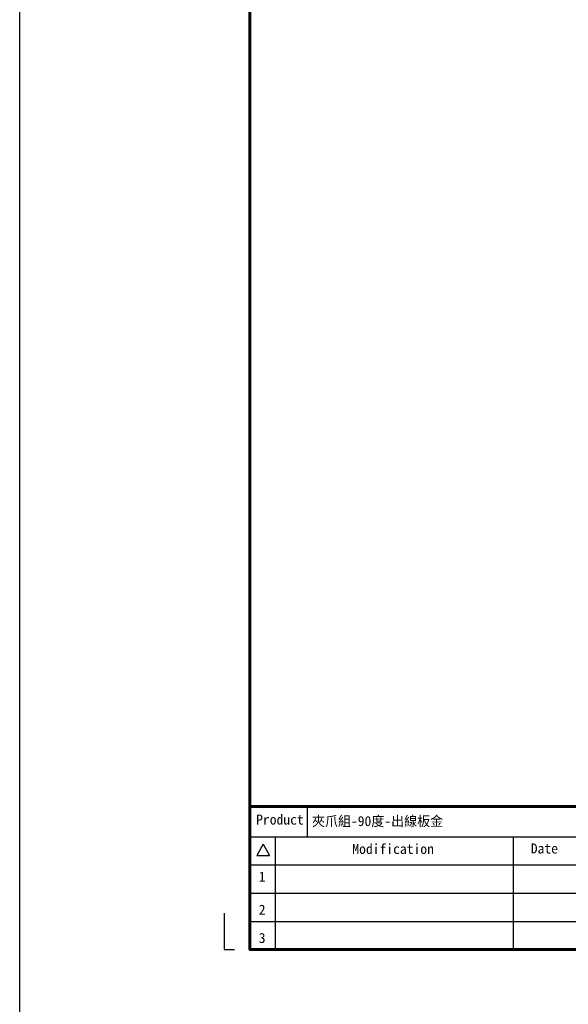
# Model space of a CAD drawing. Header units: millimetres. Extents: x 399 to 6076, y -1991 to 1602.
# Tile 281 of 324: x 5075 to 5218, y -37 to 220. Entities that reach past the tile are written whole.
import ezdxf
from ezdxf.enums import TextEntityAlignment as Align

# ---------------------------------------------------------------- set-up
doc = ezdxf.new("R2010")
doc.units = ezdxf.units.MM
doc.linetypes.add('SLD-實線', pattern=[0])
doc.layers.add('BORDER', color=7, linetype='Continuous')
doc.layers.add('圖框', color=7, linetype='SLD-實線')
doc.styles.add('標題欄', font='txt')

# ---------------------------------------------------------------- blocks, each defined once
blk = doc.blocks.new('A4-英文圖框-橫式')
at = {"layer": 'BORDER', "color": 123, "linetype": 'Continuous', "lineweight": 60, "ltscale": 25.4}
blk.add_line((2151.7, -57.78), (2549.79, -57.78), dxfattribs=at)
at = {"layer": 'BORDER', "color": 60, "linetype": 'Continuous', "ltscale": 25.4}
for p, q in [((2166.7, -65.63), (2166.7, -57.78)), ((2151.7, -65.63), (2549.79, -65.63)), ((2158.28, -65.63), (2158.28, -95.06)), ((2220.31, -65.63), (2220.31, -95.06)), ((2155.17, -67.6), (2153.51, -70.48)), ((2155.17, -67.6), (2156.84, -70.48)), ((2153.51, -70.48), (2156.84, -70.48)), ((2151.7, -72.99), (2364.21, -72.99)), ((2151.7, -80.35), (2364.21, -80.35)), ((2151.7, -87.7), (2364.21, -87.7))]:
    blk.add_line(p, q, dxfattribs=at)
at = {"layer": 'BORDER', "color": 123, "linetype": 'Continuous', "ltscale": 25.4}
for p, q in [((2145.01, -85.54), (2145.01, -95.06)), ((2145.01, -95.06), (2147.66, -95.06))]:
    blk.add_line(p, q, dxfattribs=at)
at = {"layer": 'BORDER', "color": 123, "linetype": 'Continuous', "lineweight": 60, "ltscale": 25.4}
blk.add_lwpolyline([(2151.7, 188.79), (2555.09, 188.79), (2555.09, -95.06), (2151.7, -95.06)], close=True, dxfattribs=at)
at = {"layer": '圖框', "style": '標題欄'}
for s, height, p in [('Product', 2.605, (2153.34, -59.85)), ('Modification', 2.6053, (2178.41, -67.5)), ('Date', 2.605, (2224.93, -67.39)), ('1', 2.61, (2154.01, -74.74)), ('2', 2.61, (2154.01, -83.35)), ('3', 2.61, (2154.01, -90.71))]:
    blk.add_text(s, height=height, dxfattribs=at).set_placement(p, align=Align.TOP_LEFT)

msp = doc.modelspace()

# ---------------------------------------------------------------- linework, layer by layer
at = {"color": 2}
msp.add_lwpolyline([(5074.625, 785.255), (6076.406, 785.255), (6076.406, -980.166), (5074.625, -980.166)], close=True, dxfattribs=at)

# ---------------------------------------------------------------- block references
msp.add_blockref('A4-英文圖框-橫式', (2982.929, 72.605))

# ---------------------------------------------------------------- texts
at = {"layer": '圖框', "style": '標題欄'}
msp.add_text('夾爪組-90度-出線板金', height=2.60526, dxfattribs=at).set_placement((5150.817, 12.354), align=Align.TOP_LEFT)

doc.saveas('drawing.dxf')
